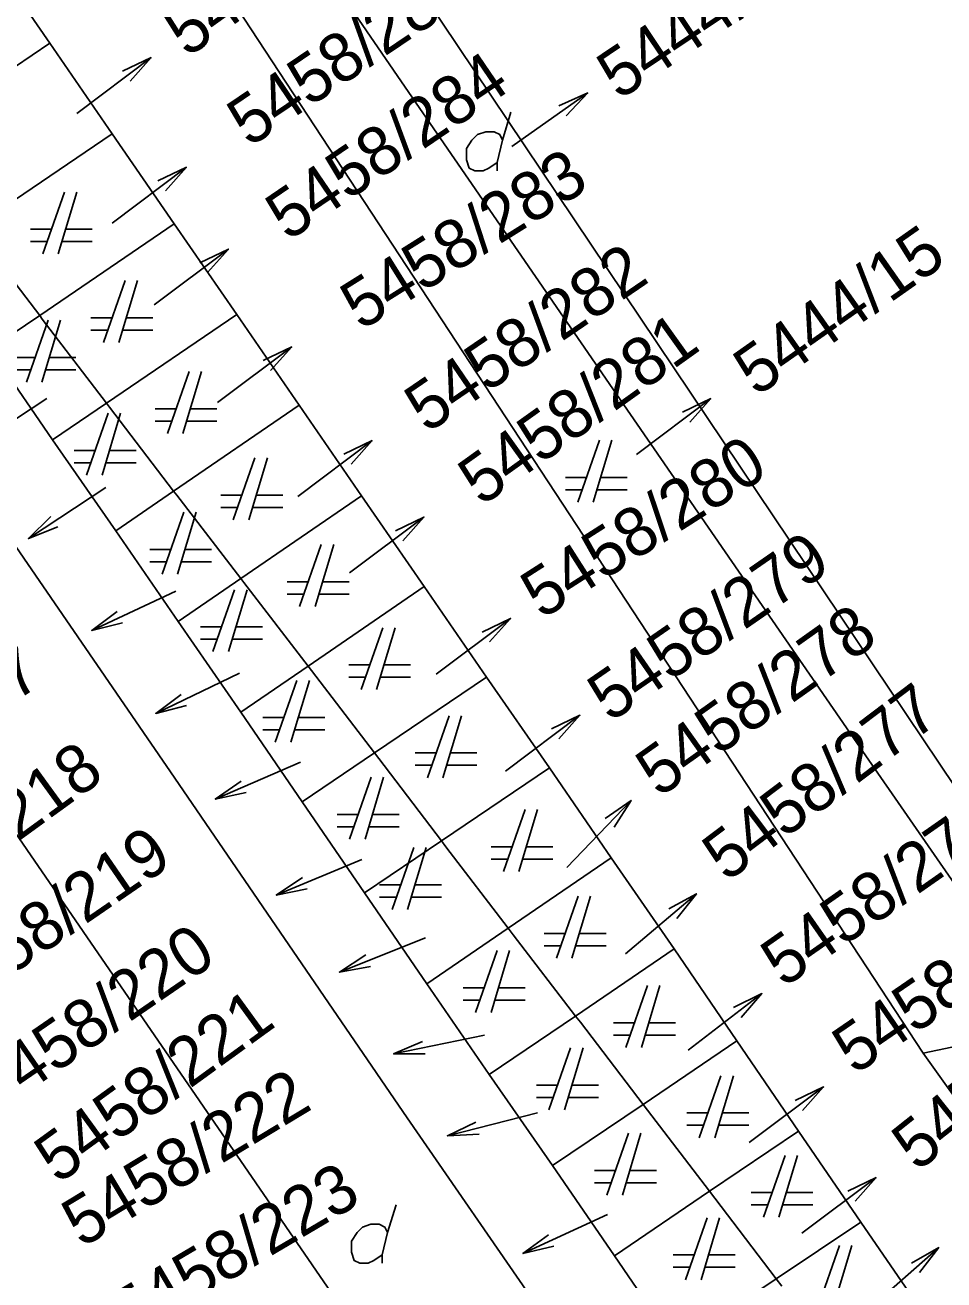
# Model space of a CAD drawing. Extents: x -263587 to -261993, y -1238795 to -1236748.
# Drawn here: x -262811.29 to -262790.51, y -1237202.79 to -1237174.42 of the extents above; entities that cross this region are included whole.
import ezdxf

# ---------------------------------------------------------------- set-up
doc = ezdxf.new("R2010")
doc.units = 0
doc.layers.add('Vrstva 1', color=7, linetype='Continuous')

msp = doc.modelspace()

# ---------------------------------------------------------------- linework, layer by layer
at = {"layer": 'Vrstva 1'}
for p, q in [((-262805.69, -1237168.66), (-262786.8, -1237196.8)), ((-262786.8, -1237196.8), (-262805.69, -1237168.66)), ((-262808.66, -1237170.73), (-262790.98, -1237197.67)), ((-262790.98, -1237197.67), (-262808.66, -1237170.73)), ((-262806.1, -1237170.85), (-262802.69, -1237175.83)), ((-262802.69, -1237175.83), (-262806.1, -1237170.85)), ((-262810.73, -1237174.83), (-262812.15, -1237172.77)), ((-262812.15, -1237172.77), (-262810.73, -1237174.83)), ((-262810.73, -1237174.83), (-262813.98, -1237177.04)), ((-262813.98, -1237177.04), (-262810.73, -1237174.83)), ((-262809.32, -1237176.88), (-262810.73, -1237174.83)), ((-262810.73, -1237174.83), (-262809.32, -1237176.88)), ((-262809.084, -1237175.468), (-262808.44, -1237175.16)), ((-262802.69, -1237175.83), (-262797.6, -1237183.23)), ((-262797.6, -1237183.23), (-262802.69, -1237175.83)), ((-262799.217, -1237176.248), (-262798.564, -1237175.959)), ((-262800.489, -1237177.027), (-262800.3, -1237176.397)), ((-262809.32, -1237176.88), (-262812.47, -1237179.02)), ((-262812.47, -1237179.02), (-262809.32, -1237176.88)), ((-262807.92, -1237178.92), (-262809.32, -1237176.88)), ((-262809.32, -1237176.88), (-262807.92, -1237178.92)), ((-262808.284, -1237177.948), (-262807.64, -1237177.64)), ((-262821.46, -1237178.23), (-262797.76, -1237212.68)), ((-262797.76, -1237212.68), (-262821.46, -1237178.23)), ((-262810.4, -1237178.2), (-262810.89, -1237179.6)), ((-262810.54, -1237179.6), (-262810.12, -1237178.2)), ((-262810.96, -1237180.99), (-262812.42, -1237179.08)), ((-262812.42, -1237179.08), (-262810.96, -1237180.99)), ((-262810.694, -1237179.04), (-262811.17, -1237179.04)), ((-262807.92, -1237178.92), (-262810.96, -1237180.99)), ((-262810.96, -1237180.99), (-262807.92, -1237178.92)), ((-262809.77, -1237179.04), (-262810.372, -1237179.04)), ((-262806.5, -1237180.97), (-262807.92, -1237178.92)), ((-262807.92, -1237178.92), (-262806.5, -1237180.97)), ((-262811.17, -1237179.32), (-262810.792, -1237179.32)), ((-262810.456, -1237179.32), (-262809.77, -1237179.32)), ((-262807.334, -1237179.798), (-262806.69, -1237179.49)), ((-262809.03, -1237180.2), (-262809.52, -1237181.6)), ((-262809.17, -1237181.6), (-262808.75, -1237180.2)), ((-262812.08, -1237181.75), (-262810.96, -1237180.99)), ((-262810.96, -1237180.99), (-262812.08, -1237181.75)), ((-262810.9, -1237181.07), (-262810.96, -1237180.99)), ((-262810.96, -1237180.99), (-262810.9, -1237181.07)), ((-262809.45, -1237182.97), (-262810.9, -1237181.07)), ((-262810.9, -1237181.07), (-262809.45, -1237182.97)), ((-262809.324, -1237181.04), (-262809.8, -1237181.04)), ((-262806.5, -1237180.97), (-262809.45, -1237182.97)), ((-262809.45, -1237182.97), (-262806.5, -1237180.97)), ((-262808.4, -1237181.04), (-262809.002, -1237181.04)), ((-262805.09, -1237183.02), (-262806.5, -1237180.97)), ((-262806.5, -1237180.97), (-262805.09, -1237183.02)), ((-262810.77, -1237181.1), (-262811.26, -1237182.5)), ((-262810.91, -1237182.5), (-262810.49, -1237181.1)), ((-262809.8, -1237181.32), (-262809.422, -1237181.32)), ((-262809.086, -1237181.32), (-262808.4, -1237181.32)), ((-262812.08, -1237181.75), (-262810.67, -1237183.8)), ((-262810.67, -1237183.8), (-262812.08, -1237181.75)), ((-262805.904, -1237182.008), (-262805.26, -1237181.7)), ((-262811.064, -1237181.94), (-262811.54, -1237181.94)), ((-262811.54, -1237182.22), (-262811.162, -1237182.22)), ((-262810.826, -1237182.22), (-262810.14, -1237182.22)), ((-262810.14, -1237181.94), (-262810.742, -1237181.94)), ((-262807.58, -1237182.26), (-262808.07, -1237183.66)), ((-262807.72, -1237183.66), (-262807.3, -1237182.26)), ((-262808, -1237191.31), (-262813.95, -1237182.65)), ((-262813.95, -1237182.65), (-262808, -1237191.31)), ((-262810.67, -1237183.8), (-262809.45, -1237182.97)), ((-262809.45, -1237182.97), (-262810.67, -1237183.8)), ((-262809.38, -1237183.06), (-262809.45, -1237182.97)), ((-262809.45, -1237182.97), (-262809.38, -1237183.06)), ((-262807.93, -1237184.96), (-262809.38, -1237183.06)), ((-262809.38, -1237183.06), (-262807.93, -1237184.96)), ((-262805.09, -1237183.02), (-262807.93, -1237184.96)), ((-262807.93, -1237184.96), (-262805.09, -1237183.02)), ((-262803.68, -1237185.07), (-262805.09, -1237183.02)), ((-262805.09, -1237183.02), (-262803.68, -1237185.07)), ((-262796.424, -1237183.178), (-262795.78, -1237182.87)), ((-262809.41, -1237183.2), (-262809.9, -1237184.6)), ((-262809.55, -1237184.6), (-262809.13, -1237183.2)), ((-262807.874, -1237183.1), (-262808.35, -1237183.1)), ((-262806.95, -1237183.1), (-262807.552, -1237183.1)), ((-262797.6, -1237183.23), (-262792.48, -1237190.65)), ((-262792.48, -1237190.65), (-262797.6, -1237183.23)), ((-262808.35, -1237183.38), (-262807.972, -1237183.38)), ((-262807.636, -1237183.38), (-262806.95, -1237183.38)), ((-262810.67, -1237183.8), (-262809.24, -1237185.86)), ((-262809.24, -1237185.86), (-262810.67, -1237183.8)), ((-262804.084, -1237184.128), (-262803.44, -1237183.82)), ((-262798.3, -1237183.81), (-262798.79, -1237185.21)), ((-262798.44, -1237185.21), (-262798.02, -1237183.81)), ((-262809.704, -1237184.04), (-262810.18, -1237184.04)), ((-262808.78, -1237184.04), (-262809.382, -1237184.04)), ((-262810.18, -1237184.32), (-262809.802, -1237184.32)), ((-262809.466, -1237184.32), (-262808.78, -1237184.32)), ((-262806.09, -1237184.21), (-262806.58, -1237185.61)), ((-262806.23, -1237185.61), (-262805.81, -1237184.21)), ((-262798.594, -1237184.65), (-262799.07, -1237184.65)), ((-262797.67, -1237184.65), (-262798.272, -1237184.65)), ((-262809.24, -1237185.86), (-262807.93, -1237184.96)), ((-262807.93, -1237184.96), (-262809.24, -1237185.86)), ((-262807.86, -1237185.05), (-262807.93, -1237184.96)), ((-262807.93, -1237184.96), (-262807.86, -1237185.05)), ((-262806.41, -1237186.94), (-262807.86, -1237185.05)), ((-262807.86, -1237185.05), (-262806.41, -1237186.94)), ((-262806.384, -1237185.05), (-262806.86, -1237185.05)), ((-262805.46, -1237185.05), (-262806.062, -1237185.05)), ((-262799.07, -1237184.93), (-262798.692, -1237184.93)), ((-262798.356, -1237184.93), (-262797.67, -1237184.93)), ((-262806.86, -1237185.33), (-262806.482, -1237185.33)), ((-262803.68, -1237185.07), (-262806.41, -1237186.94)), ((-262806.41, -1237186.94), (-262803.68, -1237185.07)), ((-262806.146, -1237185.33), (-262805.46, -1237185.33)), ((-262802.26, -1237187.12), (-262803.68, -1237185.07)), ((-262803.68, -1237185.07), (-262802.26, -1237187.12)), ((-262807.7, -1237185.44), (-262808.19, -1237186.84)), ((-262807.84, -1237186.84), (-262807.42, -1237185.44)), ((-262802.914, -1237185.858), (-262802.27, -1237185.55)), ((-262810.553, -1237185.766), (-262811.215, -1237186.033)), ((-262809.24, -1237185.86), (-262807.83, -1237187.91)), ((-262807.83, -1237187.91), (-262809.24, -1237185.86)), ((-262804.59, -1237186.17), (-262805.08, -1237187.57)), ((-262804.73, -1237187.57), (-262804.31, -1237186.17)), ((-262807.994, -1237186.28), (-262808.47, -1237186.28)), ((-262807.07, -1237186.28), (-262807.672, -1237186.28)), ((-262808.47, -1237186.56), (-262808.092, -1237186.56)), ((-262807.756, -1237186.56), (-262807.07, -1237186.56)), ((-262807.83, -1237187.91), (-262806.41, -1237186.94)), ((-262806.41, -1237186.94), (-262807.83, -1237187.91)), ((-262806.34, -1237187.03), (-262806.41, -1237186.94)), ((-262806.41, -1237186.94), (-262806.34, -1237187.03)), ((-262804.89, -1237188.92), (-262806.34, -1237187.03)), ((-262806.34, -1237187.03), (-262804.89, -1237188.92)), ((-262804.884, -1237187.01), (-262805.36, -1237187.01)), ((-262803.96, -1237187.01), (-262804.562, -1237187.01)), ((-262806.55, -1237187.19), (-262807.04, -1237188.59)), ((-262806.69, -1237188.59), (-262806.27, -1237187.19)), ((-262805.36, -1237187.29), (-262804.982, -1237187.29)), ((-262802.26, -1237187.12), (-262804.89, -1237188.92)), ((-262804.89, -1237188.92), (-262802.26, -1237187.12)), ((-262804.646, -1237187.29), (-262803.96, -1237187.29)), ((-262800.85, -1237189.17), (-262802.26, -1237187.12)), ((-262802.26, -1237187.12), (-262800.85, -1237189.17)), ((-262800.954, -1237188.148), (-262800.31, -1237187.84)), ((-262809.089, -1237187.94), (-262809.782, -1237188.109)), ((-262807.83, -1237187.91), (-262806.41, -1237189.96)), ((-262806.41, -1237189.96), (-262807.83, -1237187.91)), ((-262806.844, -1237188.03), (-262807.32, -1237188.03)), ((-262805.92, -1237188.03), (-262806.522, -1237188.03)), ((-262803.2, -1237188.05), (-262803.69, -1237189.45)), ((-262803.34, -1237189.45), (-262802.92, -1237188.05)), ((-262807.32, -1237188.31), (-262806.942, -1237188.31)), ((-262806.606, -1237188.31), (-262805.92, -1237188.31)), ((-262806.41, -1237189.96), (-262804.89, -1237188.92)), ((-262804.89, -1237188.92), (-262806.41, -1237189.96)), ((-262804.81, -1237189.02), (-262804.89, -1237188.92)), ((-262804.89, -1237188.92), (-262804.81, -1237189.02)), ((-262803.39, -1237190.88), (-262804.81, -1237189.02)), ((-262804.81, -1237189.02), (-262803.39, -1237190.88)), ((-262803.494, -1237188.89), (-262803.97, -1237188.89)), ((-262802.57, -1237188.89), (-262803.172, -1237188.89)), ((-262805.14, -1237189.24), (-262805.63, -1237190.64)), ((-262805.28, -1237190.64), (-262804.86, -1237189.24)), ((-262803.97, -1237189.17), (-262803.592, -1237189.17)), ((-262800.85, -1237189.17), (-262803.39, -1237190.88)), ((-262803.39, -1237190.88), (-262800.85, -1237189.17)), ((-262803.256, -1237189.17), (-262802.57, -1237189.17)), ((-262799.43, -1237191.22), (-262800.85, -1237189.17)), ((-262800.85, -1237189.17), (-262799.43, -1237191.22)), ((-262807.642, -1237189.812), (-262808.333, -1237189.988)), ((-262806.41, -1237189.96), (-262805.02, -1237191.99)), ((-262805.02, -1237191.99), (-262806.41, -1237189.96)), ((-262805.434, -1237190.08), (-262805.91, -1237190.08)), ((-262804.51, -1237190.08), (-262805.112, -1237190.08)), ((-262801.7, -1237190.04), (-262802.19, -1237191.44)), ((-262801.84, -1237191.44), (-262801.42, -1237190.04)), ((-262799.384, -1237190.338), (-262798.74, -1237190.03)), ((-262805.91, -1237190.36), (-262805.532, -1237190.36)), ((-262805.196, -1237190.36), (-262804.51, -1237190.36)), ((-262792.48, -1237190.65), (-262788.04, -1237197.06)), ((-262788.04, -1237197.06), (-262792.48, -1237190.65)), ((-262805.02, -1237191.99), (-262803.39, -1237190.88)), ((-262803.39, -1237190.88), (-262805.02, -1237191.99)), ((-262803.29, -1237191.01), (-262803.39, -1237190.88)), ((-262803.39, -1237190.88), (-262803.29, -1237191.01)), ((-262801.87, -1237192.87), (-262803.29, -1237191.01)), ((-262803.29, -1237191.01), (-262801.87, -1237192.87)), ((-262801.994, -1237190.88), (-262802.47, -1237190.88)), ((-262801.07, -1237190.88), (-262801.672, -1237190.88)), ((-262802.47, -1237191.16), (-262802.092, -1237191.16)), ((-262799.43, -1237191.22), (-262801.87, -1237192.87)), ((-262801.87, -1237192.87), (-262799.43, -1237191.22)), ((-262801.756, -1237191.16), (-262801.07, -1237191.16)), ((-262798.03, -1237193.25), (-262799.43, -1237191.22)), ((-262799.43, -1237191.22), (-262798.03, -1237193.25)), ((-262802.65, -1237199.13), (-262808, -1237191.31)), ((-262808, -1237191.31), (-262802.65, -1237199.13)), ((-262803.46, -1237191.43), (-262803.95, -1237192.83)), ((-262803.6, -1237192.83), (-262803.18, -1237191.43)), ((-262806.289, -1237191.774), (-262806.987, -1237191.924)), ((-262805.02, -1237191.99), (-262803.61, -1237194.04)), ((-262803.61, -1237194.04), (-262805.02, -1237191.99)), ((-262798.171, -1237192.363), (-262797.585, -1237191.955)), ((-262803.754, -1237192.27), (-262804.23, -1237192.27)), ((-262802.83, -1237192.27), (-262803.432, -1237192.27)), ((-262799.98, -1237192.16), (-262800.47, -1237193.56)), ((-262800.12, -1237193.56), (-262799.7, -1237192.16)), ((-262804.23, -1237192.55), (-262803.852, -1237192.55)), ((-262803.516, -1237192.55), (-262802.83, -1237192.55)), ((-262803.61, -1237194.04), (-262801.87, -1237192.87)), ((-262801.87, -1237192.87), (-262803.61, -1237194.04)), ((-262801.77, -1237193), (-262801.87, -1237192.87)), ((-262801.87, -1237192.87), (-262801.77, -1237193)), ((-262800.36, -1237194.84), (-262801.77, -1237193)), ((-262801.77, -1237193), (-262800.36, -1237194.84)), ((-262800.274, -1237193), (-262800.75, -1237193)), ((-262799.35, -1237193), (-262799.952, -1237193)), ((-262802.5, -1237193.02), (-262802.99, -1237194.42)), ((-262802.64, -1237194.42), (-262802.22, -1237193.02)), ((-262800.75, -1237193.28), (-262800.372, -1237193.28)), ((-262798.03, -1237193.25), (-262800.36, -1237194.84)), ((-262800.36, -1237194.84), (-262798.03, -1237193.25)), ((-262800.036, -1237193.28), (-262799.35, -1237193.28)), ((-262796.61, -1237195.31), (-262798.03, -1237193.25)), ((-262798.03, -1237193.25), (-262796.61, -1237195.31)), ((-262804.91, -1237193.956), (-262805.61, -1237194.095)), ((-262803.61, -1237194.04), (-262802.2, -1237196.1)), ((-262802.2, -1237196.1), (-262803.61, -1237194.04)), ((-262802.794, -1237193.86), (-262803.27, -1237193.86)), ((-262801.87, -1237193.86), (-262802.472, -1237193.86)), ((-262798.78, -1237194.12), (-262799.27, -1237195.52)), ((-262798.92, -1237195.52), (-262798.5, -1237194.12)), ((-262796.732, -1237194.408), (-262796.107, -1237194.063)), ((-262803.27, -1237194.14), (-262802.892, -1237194.14)), ((-262802.556, -1237194.14), (-262801.87, -1237194.14)), ((-262802.2, -1237196.1), (-262800.36, -1237194.84)), ((-262800.36, -1237194.84), (-262802.2, -1237196.1)), ((-262800.25, -1237194.99), (-262800.36, -1237194.84)), ((-262800.36, -1237194.84), (-262800.25, -1237194.99)), ((-262799.074, -1237194.96), (-262799.55, -1237194.96)), ((-262798.15, -1237194.96), (-262798.752, -1237194.96)), ((-262798.84, -1237196.83), (-262800.25, -1237194.99)), ((-262800.25, -1237194.99), (-262798.84, -1237196.83)), ((-262799.55, -1237195.24), (-262799.172, -1237195.24)), ((-262798.836, -1237195.24), (-262798.15, -1237195.24)), ((-262800.61, -1237195.35), (-262801.1, -1237196.75)), ((-262800.75, -1237196.75), (-262800.33, -1237195.35)), ((-262796.61, -1237195.31), (-262798.84, -1237196.83)), ((-262798.84, -1237196.83), (-262796.61, -1237195.31)), ((-262795.19, -1237197.39), (-262796.61, -1237195.31)), ((-262796.61, -1237195.31), (-262795.19, -1237197.39)), ((-262803.479, -1237195.707), (-262804.182, -1237195.835)), ((-262802.2, -1237196.1), (-262800.79, -1237198.15)), ((-262800.79, -1237198.15), (-262802.2, -1237196.1)), ((-262800.904, -1237196.19), (-262801.38, -1237196.19)), ((-262799.98, -1237196.19), (-262800.582, -1237196.19)), ((-262797.21, -1237196.14), (-262797.7, -1237197.54)), ((-262797.35, -1237197.54), (-262796.93, -1237196.14)), ((-262795.265, -1237196.637), (-262794.624, -1237196.321)), ((-262801.38, -1237196.47), (-262801.002, -1237196.47)), ((-262800.666, -1237196.47), (-262799.98, -1237196.47)), ((-262800.79, -1237198.15), (-262798.84, -1237196.83)), ((-262798.84, -1237196.83), (-262800.79, -1237198.15)), ((-262798.73, -1237196.97), (-262798.84, -1237196.83)), ((-262798.84, -1237196.83), (-262798.73, -1237196.97)), ((-262797.31, -1237198.83), (-262798.73, -1237196.97)), ((-262798.73, -1237196.97), (-262797.31, -1237198.83)), ((-262797.504, -1237196.98), (-262797.98, -1237196.98)), ((-262796.58, -1237196.98), (-262797.182, -1237196.98)), ((-262788.04, -1237197.06), (-262790.98, -1237197.67)), ((-262790.98, -1237197.67), (-262788.04, -1237197.06)), ((-262797.98, -1237197.26), (-262797.602, -1237197.26)), ((-262795.19, -1237197.39), (-262797.31, -1237198.83)), ((-262797.31, -1237198.83), (-262795.19, -1237197.39)), ((-262797.266, -1237197.26), (-262796.58, -1237197.26)), ((-262793.8, -1237199.43), (-262795.19, -1237197.39)), ((-262795.19, -1237197.39), (-262793.8, -1237199.43)), ((-262802.243, -1237197.681), (-262802.956, -1237197.686)), ((-262798.95, -1237197.55), (-262799.44, -1237198.95)), ((-262799.09, -1237198.95), (-262798.67, -1237197.55)), ((-262790.98, -1237197.67), (-262757.81, -1237244.02)), ((-262757.81, -1237244.02), (-262790.98, -1237197.67)), ((-262800.79, -1237198.15), (-262799.36, -1237200.21)), ((-262799.36, -1237200.21), (-262800.79, -1237198.15)), ((-262799.244, -1237198.39), (-262799.72, -1237198.39)), ((-262798.32, -1237198.39), (-262798.922, -1237198.39)), ((-262795.55, -1237198.18), (-262796.04, -1237199.58)), ((-262795.69, -1237199.58), (-262795.27, -1237198.18)), ((-262799.72, -1237198.67), (-262799.342, -1237198.67)), ((-262799.006, -1237198.67), (-262798.32, -1237198.67)), ((-262793.874, -1237198.738), (-262793.23, -1237198.43)), ((-262799.36, -1237200.21), (-262797.31, -1237198.83)), ((-262797.31, -1237198.83), (-262799.36, -1237200.21)), ((-262797.21, -1237198.96), (-262797.31, -1237198.83)), ((-262797.31, -1237198.83), (-262797.21, -1237198.96)), ((-262795.81, -1237200.79), (-262797.21, -1237198.96)), ((-262797.21, -1237198.96), (-262795.81, -1237200.79)), ((-262797.53, -1237206.53), (-262802.65, -1237199.13)), ((-262802.65, -1237199.13), (-262797.53, -1237206.53)), ((-262795.844, -1237199.02), (-262796.32, -1237199.02)), ((-262794.92, -1237199.02), (-262795.522, -1237199.02)), ((-262801.023, -1237199.5), (-262801.736, -1237199.536)), ((-262797.64, -1237199.48), (-262798.13, -1237200.88)), ((-262797.78, -1237200.88), (-262797.36, -1237199.48)), ((-262796.32, -1237199.3), (-262795.942, -1237199.3)), ((-262793.8, -1237199.43), (-262795.81, -1237200.79)), ((-262795.81, -1237200.79), (-262793.8, -1237199.43)), ((-262795.606, -1237199.3), (-262794.92, -1237199.3)), ((-262792.39, -1237201.49), (-262793.8, -1237199.43)), ((-262793.8, -1237199.43), (-262792.39, -1237201.49)), ((-262794.1, -1237199.98), (-262794.59, -1237201.38)), ((-262794.24, -1237201.38), (-262793.82, -1237199.98)), ((-262799.36, -1237200.21), (-262797.96, -1237202.25)), ((-262797.96, -1237202.25), (-262799.36, -1237200.21)), ((-262797.934, -1237200.32), (-262798.41, -1237200.32)), ((-262797.01, -1237200.32), (-262797.612, -1237200.32)), ((-262798.41, -1237200.6), (-262798.032, -1237200.6)), ((-262797.696, -1237200.6), (-262797.01, -1237200.6)), ((-262792.684, -1237200.788), (-262792.04, -1237200.48)), ((-262797.96, -1237202.25), (-262795.81, -1237200.79)), ((-262795.81, -1237200.79), (-262797.96, -1237202.25)), ((-262795.69, -1237200.95), (-262795.81, -1237200.79)), ((-262795.81, -1237200.79), (-262795.69, -1237200.95)), ((-262794.394, -1237200.82), (-262794.87, -1237200.82)), ((-262793.47, -1237200.82), (-262794.072, -1237200.82)), ((-262803.089, -1237201.727), (-262802.9, -1237201.097)), ((-262794.3, -1237202.77), (-262795.69, -1237200.95)), ((-262795.69, -1237200.95), (-262794.3, -1237202.77)), ((-262794.87, -1237201.1), (-262794.492, -1237201.1)), ((-262794.156, -1237201.1), (-262793.47, -1237201.1)), ((-262795.86, -1237201.39), (-262796.35, -1237202.79)), ((-262796, -1237202.79), (-262795.58, -1237201.39)), ((-262792.39, -1237201.49), (-262794.3, -1237202.77)), ((-262794.3, -1237202.77), (-262792.39, -1237201.49)), ((-262790.97, -1237203.55), (-262792.39, -1237201.49)), ((-262792.39, -1237201.49), (-262790.97, -1237203.55)), ((-262799.333, -1237202.032), (-262800.028, -1237202.198)), ((-262792.87, -1237202.02), (-262793.36, -1237203.42)), ((-262793.01, -1237203.42), (-262792.59, -1237202.02)), ((-262791.241, -1237202.42), (-262790.623, -1237202.063)), ((-262797.96, -1237202.25), (-262796.56, -1237204.28)), ((-262796.56, -1237204.28), (-262797.96, -1237202.25)), ((-262796.154, -1237202.23), (-262796.63, -1237202.23)), ((-262795.23, -1237202.23), (-262795.832, -1237202.23)), ((-262796.63, -1237202.51), (-262796.252, -1237202.51)), ((-262795.916, -1237202.51), (-262795.23, -1237202.51)), ((-262796.56, -1237204.28), (-262794.3, -1237202.77)), ((-262794.3, -1237202.77), (-262796.56, -1237204.28)), ((-262794.17, -1237202.94), (-262794.3, -1237202.77)), ((-262794.3, -1237202.77), (-262794.17, -1237202.94))]:
    msp.add_line(p, q, dxfattribs=at)
for points in [[(-262810.12, -1237176.42), (-262808.44, -1237175.16), (-262808.916, -1237175.692)], [(-262800.28, -1237177.17), (-262798.564, -1237175.959), (-262799.055, -1237176.477)], [(-262800.615, -1237177.72), (-262800.615, -1237177.531), (-262800.489, -1237177.027), (-262800.552, -1237176.901), (-262800.678, -1237176.838), (-262800.867, -1237176.838), (-262801.056, -1237176.901), (-262801.182, -1237177.027), (-262801.308, -1237177.216), (-262801.308, -1237177.468), (-262801.245, -1237177.657), (-262801.119, -1237177.72), (-262800.93, -1237177.72), (-262800.804, -1237177.657), (-262800.615, -1237177.531)], [(-262809.32, -1237178.9), (-262807.64, -1237177.64), (-262808.116, -1237178.172)], [(-262808.37, -1237180.75), (-262806.69, -1237179.49), (-262807.166, -1237180.022)], [(-262806.94, -1237182.96), (-262805.26, -1237181.7), (-262805.736, -1237182.232)], [(-262810.8, -1237182.87), (-262812.555, -1237184.023), (-262812.047, -1237183.522)], [(-262797.46, -1237184.13), (-262795.78, -1237182.87), (-262796.256, -1237183.402)], [(-262805.12, -1237185.08), (-262803.44, -1237183.82), (-262803.916, -1237184.352)], [(-262809.46, -1237184.88), (-262811.215, -1237186.033), (-262810.707, -1237185.532)], [(-262803.95, -1237186.81), (-262802.27, -1237185.55), (-262802.746, -1237186.082)], [(-262807.88, -1237187.22), (-262809.782, -1237188.109), (-262809.208, -1237187.686)], [(-262801.99, -1237189.1), (-262800.31, -1237187.84), (-262800.786, -1237188.372)], [(-262806.44, -1237189.08), (-262808.333, -1237189.988), (-262807.763, -1237189.559)], [(-262800.42, -1237191.29), (-262798.74, -1237190.03), (-262799.216, -1237190.562)], [(-262805.06, -1237191.09), (-262806.987, -1237191.924), (-262806.401, -1237191.517)], [(-262799.04, -1237193.47), (-262797.585, -1237191.955), (-262797.969, -1237192.557)], [(-262803.67, -1237193.29), (-262805.61, -1237194.095), (-262805.017, -1237193.697)], [(-262797.71, -1237195.42), (-262796.107, -1237194.063), (-262796.551, -1237194.622)], [(-262802.23, -1237195.06), (-262804.182, -1237195.835), (-262803.583, -1237195.447)], [(-262796.29, -1237197.6), (-262794.624, -1237196.321), (-262795.094, -1237196.859)], [(-262800.9, -1237197.26), (-262802.956, -1237197.686), (-262802.299, -1237197.407)], [(-262794.91, -1237199.69), (-262793.23, -1237198.43), (-262793.706, -1237198.962)], [(-262799.7, -1237199.02), (-262801.736, -1237199.536), (-262801.091, -1237199.228)], [(-262793.72, -1237201.74), (-262792.04, -1237200.48), (-262792.516, -1237201.012)], [(-262798.12, -1237201.32), (-262800.028, -1237202.198), (-262799.45, -1237201.778)], [(-262803.215, -1237202.42), (-262803.215, -1237202.231), (-262803.089, -1237201.727), (-262803.152, -1237201.601), (-262803.278, -1237201.538), (-262803.467, -1237201.538), (-262803.656, -1237201.601), (-262803.782, -1237201.727), (-262803.908, -1237201.916), (-262803.908, -1237202.168), (-262803.845, -1237202.357), (-262803.719, -1237202.42), (-262803.53, -1237202.42), (-262803.404, -1237202.357), (-262803.215, -1237202.231)], [(-262792.2, -1237203.45), (-262790.623, -1237202.063), (-262791.056, -1237202.63)]]:
    msp.add_lwpolyline(points, dxfattribs=at)

# ---------------------------------------------------------------- texts
for s, rotation, p in [('5458/286', 35.6953, (-262807.621, -1237175.177)), ('5444/3', 33.8045, (-262797.858, -1237176.137)), ('5458/285', 33.9764, (-262806.219, -1237177.204)), ('5458/284', 34.2629, (-262805.344, -1237179.327)), ('5458/283', 32.0283, (-262803.691, -1237181.346)), ('5444/15', 35.1223, (-262794.749, -1237182.841)), ('5458/282', 34.3202, (-262802.201, -1237183.67)), ('5458/281', 35.5807, (-262800.967, -1237185.319)), ('5458/280', 32.544, (-262799.604, -1237187.875)), ('5458/279', 34.6639, (-262798.056, -1237190.207)), ('5458/278', 35.4088, (-262796.952, -1237191.907)), ('5458/217', 34.4921, (-262815.885, -1237192.741)), ('5458/277', 37.0704, (-262795.421, -1237193.817)), ('5458/218', 35.9817, (-262814.419, -1237195.048)), ('5458/276', 34.9504, (-262794.132, -1237196.205)), ('5458/219', 34.4921, (-262812.968, -1237196.853)), ('5458/275', 34.4348, (-262792.525, -1237198.175)), ('5458/220', 34.4921, (-262811.971, -1237199.064)), ('5458/274', 38.5028, (-262791.111, -1237200.366)), ('5458/221', 35.9817, (-262810.546, -1237200.645)), ('5458/222', 31.1116, (-262810.008, -1237202.083)), ('5458/223', 30.5387, (-262808.927, -1237204.146))]:
    msp.add_text(s, height=1.1, rotation=rotation, dxfattribs=at).set_placement(p)

doc.saveas('drawing.dxf')
